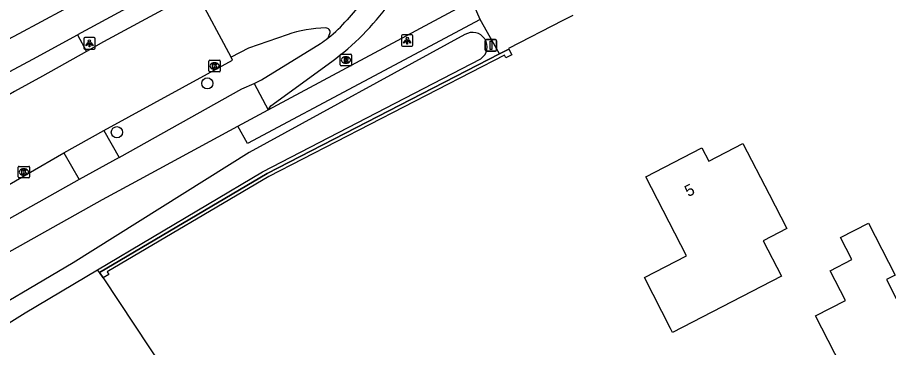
# Model space of a CAD drawing. Extents: x 156141 to 158132, y 385651 to 388399.
# Drawn here: x 157263.4 to 157339.4, y 387465.4 to 387494.2 of the extents above; entities that cross this region are included whole.
import ezdxf

# ---------------------------------------------------------------- set-up
doc = ezdxf.new("R2010")
doc.units = 0
for name, color, linetype in [('IMGEO_Berm_groen', 7, 'Continuous'), ('IMGEO_Boom', 7, 'Continuous'), ('IMGEO_Fietspad_gesloten', 7, 'Continuous'), ('IMGEO_Fietspad_open', 7, 'Continuous'), ('IMGEO_Groenvoorziening', 7, 'Continuous'), ('IMGEO_Hek', 7, 'Continuous'), ('IMGEO_Kolk', 7, 'Continuous'), ('IMGEO_Lichtpunt', 7, 'Continuous'), ('IMGEO_Muur', 7, 'Continuous'), ('IMGEO_Pand', 7, 'Continuous'), ('IMGEO_Pand_nummerreeks', 7, 'Continuous'), ('IMGEO_Rijbaan_lokaal_gesloten', 7, 'Continuous'), ('IMGEO_Rijbaan_lokaal_halfverhard', 7, 'Continuous'), ('IMGEO_Rijbaan_lokaal_open', 7, 'Continuous'), ('IMGEO_Rioolput', 7, 'Continuous'), ('IMGEO_Verkeersbordpaal', 7, 'Continuous'), ('IMGEO_Voetpad_open', 7, 'Continuous'), ('IMGEO_Waterloop', 7, 'Continuous')]:
    doc.layers.add(name, color=color, linetype=linetype)

msp = doc.modelspace()

# ---------------------------------------------------------------- linework, layer by layer
at = {"layer": 'IMGEO_Berm_groen'}
for points in [[(157305.466, 387491.038), (157285.18, 387480.598), (157270.563, 387471.967)], [(157270.563, 387471.967), (157270.41, 387472.194)]]:
    msp.add_lwpolyline(points, dxfattribs=at)
at = {"layer": 'IMGEO_Boom'}
for centre in [(157279.976, 387488.46), (157272.085, 387484.2)]:
    msp.add_circle(centre, 0.489, dxfattribs=at)
at = {"layer": 'IMGEO_Fietspad_gesloten'}
for points in [[(157272.287, 387481.995), (157282.97, 387487.984), (157284.059, 387488.461)], [(157284.059, 387488.461), (157285.278, 387486.156)], [(157282.634, 387484.739), (157285.278, 387486.156)], [(157251.948, 387467.737), (157270.841, 387478.333), (157273.357, 387479.71), (157282.634, 387484.739)], [(157272.287, 387481.995), (157268.794, 387480.067)], [(157268.794, 387480.067), (157251.129, 387470.159)]]:
    msp.add_lwpolyline(points, dxfattribs=at)
at = {"layer": 'IMGEO_Fietspad_open'}
for points in [[(157284.059, 387488.461), (157284.684, 387488.78), (157289.829, 387491.932)], [(157285.278, 387486.156), (157285.516, 387486.494), (157290.83, 387490.363)]]:
    msp.add_lwpolyline(points, dxfattribs=at)
for centre, radius, start, end in [((157276.516, 387509.563), 23.949, 306.70526, 323.77353), ((157283.367, 387501.518), 11.561, 303.98296, 308.19089)]:
    msp.add_arc(centre, radius, start, end, dxfattribs=at)
at = {"layer": 'IMGEO_Groenvoorziening'}
msp.add_lwpolyline([(157270.563, 387471.967), (157270.876, 387471.499), (157312.715, 387408.272), (157313.882, 387406.509), (157314.235, 387406.735), (157327.799, 387385.809)], dxfattribs=at)
at = {"layer": 'IMGEO_Hek'}
msp.add_lwpolyline([(157270.876, 387471.499), (157312.715, 387408.272)], dxfattribs=at)
at = {"layer": 'IMGEO_Kolk'}
for p, q in [((157280.178, 387490.479), (157281.03, 387490.479)), ((157280.103, 387489.553), (157280.103, 387490.405)), ((157280.614, 387489.699), (157280.589, 387489.699)), ((157280.591, 387490.259), (157280.616, 387490.259)), ((157281.104, 387490.405), (157281.104, 387489.553)), ((157281.03, 387489.479), (157280.178, 387489.479)), ((157263.478, 387480.297), (157263.478, 387481.149)), ((157263.553, 387481.223), (157264.405, 387481.223)), ((157263.966, 387481.003), (157263.991, 387481.003)), ((157264.479, 387481.149), (157264.479, 387480.297)), ((157264.405, 387480.223), (157263.553, 387480.223)), ((157263.989, 387480.443), (157263.964, 387480.443))]:
    msp.add_line(p, q, dxfattribs=at)
for points in [[(157280.178, 387490.479), (157281.03, 387490.479)], [(157280.103, 387489.553), (157280.103, 387490.405)], [(157280.424, 387490.179), (157280.547, 387490.179), (157280.547, 387490.028), (157280.677, 387490.179), (157280.841, 387490.179), (157280.695, 387490.028), (157280.848, 387489.779), (157280.696, 387489.779), (157280.611, 387489.943), (157280.547, 387489.876), (157280.547, 387489.779), (157280.424, 387489.779), (157280.424, 387490.179)], [(157281.104, 387490.405), (157281.104, 387489.553)], [(157281.03, 387489.479), (157280.178, 387489.479)], [(157263.478, 387480.297), (157263.478, 387481.149)], [(157263.553, 387481.223), (157264.405, 387481.223)], [(157263.799, 387480.923), (157263.922, 387480.923), (157263.922, 387480.772), (157264.052, 387480.923), (157264.216, 387480.923), (157264.07, 387480.772), (157264.223, 387480.523), (157264.071, 387480.523), (157263.986, 387480.687), (157263.922, 387480.62), (157263.922, 387480.523), (157263.799, 387480.523), (157263.799, 387480.923)], [(157264.479, 387481.149), (157264.479, 387480.297)], [(157264.405, 387480.223), (157263.553, 387480.223)]]:
    msp.add_lwpolyline(points, dxfattribs=at)
for centre, start, end in [((157280.18, 387490.403), 91.55205, 178.44795), ((157280.18, 387490.403), 91.55205, 178.44795), ((157281.028, 387490.403), 1.55205, 88.44795), ((157281.028, 387490.403), 1.55205, 88.44795), ((157280.18, 387489.555), 181.55205, 268.44795), ((157280.18, 387489.555), 181.55205, 268.44795), ((157281.028, 387489.555), 271.55205, 358.44795), ((157281.028, 387489.555), 271.55205, 358.44795), ((157263.555, 387481.147), 91.55205, 178.44795), ((157263.555, 387481.147), 91.55205, 178.44795), ((157264.403, 387481.147), 1.55205, 88.44795), ((157264.403, 387481.147), 1.55205, 88.44795), ((157263.555, 387480.299), 181.55205, 268.44795), ((157263.555, 387480.299), 181.55205, 268.44795), ((157264.403, 387480.299), 271.55205, 358.44795), ((157264.403, 387480.299), 271.55205, 358.44795)]:
    msp.add_arc(centre, 0.0765, start, end, dxfattribs=at)
for centre, major_axis, ratio, start_param, end_param in [((157280.59, 387489.979), (-0.387, 0.002), 0.722429, 4.712389, 7.853982), ((157280.615, 387489.979), (-0.39, 0.002), 0.717154, 1.570796, 4.712389), ((157263.965, 387480.723), (-0.387, 0.002), 0.722429, 4.712389, 7.853982), ((157263.99, 387480.723), (-0.39, 0.002), 0.717154, 1.570796, 4.712389)]:
    msp.add_ellipse(centre, major_axis=major_axis, ratio=ratio, start_param=start_param, end_param=end_param, dxfattribs=at)
at = {"layer": 'IMGEO_Lichtpunt'}
for p, q in [((157297.81, 387492.69), (157297.002, 387492.69)), ((157297.81, 387492.69), (157297.002, 387492.69)), ((157269.194, 387492.36), (157269.194, 387491.553)), ((157269.194, 387492.36), (157269.194, 387491.553)), ((157270.096, 387492.455), (157269.288, 387492.455)), ((157270.096, 387492.455), (157269.288, 387492.455)), ((157270.19, 387491.553), (157270.19, 387492.36)), ((157270.19, 387491.553), (157270.19, 387492.36)), ((157296.908, 387492.595), (157296.908, 387491.788)), ((157296.908, 387492.595), (157296.908, 387491.788)), ((157297.904, 387491.788), (157297.904, 387492.595)), ((157297.904, 387491.788), (157297.904, 387492.595)), ((157269.288, 387491.459), (157270.096, 387491.459)), ((157269.288, 387491.459), (157270.096, 387491.459)), ((157297.002, 387491.694), (157297.81, 387491.694)), ((157297.002, 387491.694), (157297.81, 387491.694))]:
    msp.add_line(p, q, dxfattribs=at)
for points in [[(157269.568, 387492.024), (157269.607, 387491.996), (157269.419, 387491.734), (157269.381, 387491.761), (157269.568, 387492.024)], [(157269.67, 387491.976), (157269.717, 387491.976), (157269.717, 387491.654), (157269.67, 387491.654), (157269.67, 387491.976)], [(157269.78, 387491.996), (157269.818, 387492.023), (157270.005, 387491.761), (157269.966, 387491.733), (157269.78, 387491.996)], [(157297.282, 387492.259), (157297.321, 387492.231), (157297.133, 387491.969), (157297.095, 387491.996), (157297.282, 387492.259)], [(157297.384, 387492.211), (157297.431, 387492.211), (157297.431, 387491.889), (157297.384, 387491.889), (157297.384, 387492.211)], [(157297.494, 387492.231), (157297.532, 387492.258), (157297.719, 387491.996), (157297.68, 387491.968), (157297.494, 387492.231)]]:
    msp.add_lwpolyline(points, dxfattribs=at)
for centre in [(157269.693, 387492.158), (157297.407, 387492.393)]:
    msp.add_circle(centre, 0.0994, dxfattribs=at)
for centre, start, end in [((157297.002, 387492.595), 90, 180), ((157297.002, 387492.595), 90, 180), ((157297.81, 387492.595), 0, 90), ((157297.81, 387492.595), 0, 90), ((157269.288, 387492.36), 90, 180), ((157269.288, 387492.36), 90, 180), ((157270.096, 387492.36), 0, 90), ((157270.096, 387492.36), 0, 90), ((157269.288, 387491.553), 180, 270), ((157269.288, 387491.553), 180, 270), ((157270.096, 387491.553), 270, 0), ((157270.096, 387491.553), 270, 360), ((157297.002, 387491.788), 180, 270), ((157297.002, 387491.788), 180, 270), ((157297.81, 387491.788), 270, 0), ((157297.81, 387491.788), 270, 360)]:
    msp.add_arc(centre, 0.0946, start, end, dxfattribs=at)
at = {"layer": 'IMGEO_Muur'}
for points in [[(157306.26, 387491.446), (157306.521, 387490.939), (157306.014, 387490.678), (157305.89, 387490.918), (157285.325, 387480.336), (157271.233, 387472.014), (157271.371, 387471.8), (157270.876, 387471.499)], [(157305.466, 387491.038), (157306.26, 387491.446)], [(157270.563, 387471.967), (157285.18, 387480.598), (157305.466, 387491.038)], [(157270.876, 387471.499), (157270.563, 387471.967)]]:
    msp.add_lwpolyline(points, dxfattribs=at)
at = {"layer": 'IMGEO_Pand'}
for points in [[(157320.543, 387466.729), (157320.365, 387467.078), (157318.087, 387471.529), (157321.769, 387473.42), (157318.208, 387480.306), (157323.108, 387482.84), (157323.703, 387481.688), (157326.673, 387483.224), (157328.969, 387478.783), (157330.512, 387475.799), (157328.453, 387474.734), (157330.05, 387471.645), (157320.543, 387466.729)], [(157358.393, 387435.566), (157352.344, 387432.165), (157338.028, 387458.372), (157333.013, 387468.178), (157335.616, 387469.509), (157334.286, 387472.11), (157336.188, 387473.083), (157335.203, 387475.009), (157337.634, 387476.252), (157339.95, 387471.724), (157339.194, 387471.338), (157344.208, 387461.533), (157358.393, 387435.566)]]:
    msp.add_lwpolyline(points, dxfattribs=at)
at = {"layer": 'IMGEO_Rijbaan_lokaal_gesloten'}
for points in [[(157278.989, 387496.476), (157270.912, 387492.076), (157269.445, 387491.254)], [(157269.445, 387491.254), (157265.594, 387489.097), (157263.166, 387487.744), (157261.659, 387486.887), (157258.228, 387484.932), (157251.548, 387480.969), (157242.023, 387475.318), (157239.684, 387473.892)], [(157270.952, 387484.349), (157282.175, 387490.485), (157282.05, 387490.745)], [(157267.46, 387482.399), (157270.952, 387484.349)], [(157249.957, 387472.127), (157261.217, 387478.804), (157267.46, 387482.399)]]:
    msp.add_lwpolyline(points, dxfattribs=at)
at = {"layer": 'IMGEO_Rijbaan_lokaal_halfverhard'}
msp.add_lwpolyline([(157278.211, 387497.9), (157268.649, 387492.699)], dxfattribs=at)
at = {"layer": 'IMGEO_Rijbaan_lokaal_open'}
for points in [[(157295.857, 387498.587), (157293.38, 387495.442), (157292.159, 387494.006)], [(157282.05, 387490.745), (157279.118, 387496.24)], [(157248.991, 387484.81), (157261.078, 387491.499), (157263.575, 387492.818), (157267.453, 387494.912)], [(157240.149, 387476.58), (157248.695, 387481.704), (157262.316, 387489.278), (157264.751, 387490.578), (157268.649, 387492.699)], [(157268.649, 387492.699), (157269.445, 387491.254)], [(157286.923, 387492.709), (157283.569, 387491.538), (157282.05, 387490.745)], [(157290.515, 387492.432), (157290.667, 387492.82)]]:
    msp.add_lwpolyline(points, dxfattribs=at)
for centre, radius, start, end in [((157283.34, 387501.571), 11.619, 308.1332, 319.37453), ((157290.47, 387482.292), 11.004, 90.84103, 108.802), ((157290.308, 387492.922), 0.373, 344.21602, 89.94719)]:
    msp.add_arc(centre, radius, start, end, dxfattribs=at)
at = {"layer": 'IMGEO_Rioolput'}
for p, q in [((157291.557, 387490.074), (157291.557, 387490.926)), ((157291.632, 387491), (157292.484, 387491)), ((157292.045, 387490.78), (157292.07, 387490.78)), ((157292.558, 387490.926), (157292.558, 387490.074)), ((157292.484, 387490), (157291.632, 387490)), ((157292.068, 387490.22), (157292.043, 387490.22))]:
    msp.add_line(p, q, dxfattribs=at)
for points in [[(157291.557, 387490.074), (157291.557, 387490.926)], [(157291.632, 387491), (157292.484, 387491)], [(157292.146, 387490.698), (157291.894, 387490.7), (157291.894, 387490.3)], [(157291.894, 387490.3), (157292.018, 387490.3), (157292.018, 387490.462), (157292.029, 387490.462)], [(157292.072, 387490.619), (157292.018, 387490.619), (157292.018, 387490.538)], [(157292.018, 387490.538), (157292.07, 387490.538)], [(157292.076, 387490.433), (157292.147, 387490.3), (157292.287, 387490.3), (157292.222, 387490.426)], [(157292.558, 387490.926), (157292.558, 387490.074)], [(157292.484, 387490), (157291.632, 387490)]]:
    msp.add_lwpolyline(points, dxfattribs=at)
for centre, radius, start, end in [((157291.634, 387490.924), 0.0765, 91.55205, 178.44795), ((157291.634, 387490.924), 0.0765, 91.55205, 178.44795), ((157292.028, 387490.409), 0.0533, 26.02933, 88.69889), ((157292.054, 387490.727), 0.19, 274.7715, 282.96867), ((157292.078, 387490.523), 0.0964, 77.00612, 93.18647), ((157292.092, 387490.58), 0.0378, 276.66336, 79.67722), ((157292.145, 387490.588), 0.109, 350.36119, 89.41601), ((157292.143, 387490.588), 0.112, 277.58423, 350.98172), ((157292.127, 387490.373), 0.108, 29.51342, 73.79051), ((157292.482, 387490.924), 0.0765, 1.55205, 88.44795), ((157292.482, 387490.924), 0.0765, 1.55205, 88.44795), ((157291.634, 387490.076), 0.0765, 181.55205, 268.44795), ((157291.634, 387490.076), 0.0765, 181.55205, 268.44795), ((157292.482, 387490.076), 0.0765, 271.55205, 358.44795), ((157292.482, 387490.076), 0.0765, 271.55205, 358.44795)]:
    msp.add_arc(centre, radius, start, end, dxfattribs=at)
for centre, major_axis, ratio, start_param, end_param in [((157292.044, 387490.5), (-0.387, 0.002), 0.722429, 4.712389, 7.853982), ((157292.069, 387490.5), (-0.39, 0.002), 0.717154, 1.570796, 4.712389)]:
    msp.add_ellipse(centre, major_axis=major_axis, ratio=ratio, start_param=start_param, end_param=end_param, dxfattribs=at)
at = {"layer": 'IMGEO_Verkeersbordpaal'}
for p, q in [((157304.208, 387491.381), (157304.208, 387492.181)), ((157304.208, 387492.181), (157304.208, 387491.381)), ((157304.308, 387492.281), (157305.098, 387492.281)), ((157305.098, 387492.281), (157304.308, 387492.281)), ((157305.198, 387492.181), (157305.198, 387491.381)), ((157305.198, 387491.381), (157305.198, 387492.181)), ((157305.098, 387491.281), (157304.308, 387491.281)), ((157304.308, 387491.281), (157305.098, 387491.281))]:
    msp.add_line(p, q, dxfattribs=at)
msp.add_lwpolyline([(157304.628, 387492.156), (157304.778, 387492.156), (157304.778, 387491.406), (157304.628, 387491.406), (157304.628, 387492.156)], dxfattribs=at)
for centre, start, end in [((157304.308, 387492.181), 90, 180), ((157304.308, 387492.181), 90, 180), ((157305.098, 387492.181), 0, 90), ((157305.098, 387492.181), 360, 90), ((157304.308, 387491.381), 180, 270), ((157304.308, 387491.381), 180, 270), ((157305.098, 387491.381), 270, 0), ((157305.098, 387491.381), 270, 0)]:
    msp.add_arc(centre, 0.1, start, end, dxfattribs=at)
at = {"layer": 'IMGEO_Voetpad_open'}
for points in [[(157285.278, 387486.156), (157303.006, 387495.657)], [(157303.769, 387494.045), (157303.09, 387495.583)], [(157311.835, 387494.383), (157310.964, 387493.932), (157306.227, 387491.496), (157306.26, 387491.446), (157305.466, 387491.038)], [(157303.769, 387494.045), (157283.469, 387483.206), (157282.634, 387484.739)], [(157305.466, 387491.038), (157303.769, 387494.045)], [(157270.952, 387484.349), (157272.287, 387481.995)], [(157267.46, 387482.399), (157268.794, 387480.067)]]:
    msp.add_lwpolyline(points, dxfattribs=at)
at = {"layer": 'IMGEO_Waterloop'}
for points in [[(157302.441, 387492.714), (157283.636, 387482.433), (157268.265, 387472.797), (157239.91, 387456.06), (157228.03, 387448.49)], [(157270.41, 387472.194), (157284.799, 387480.744), (157303.818, 387490.601)], [(157244.126, 387455.856), (157250.625, 387460.04), (157264.103, 387468.447), (157270.41, 387472.194)]]:
    msp.add_lwpolyline(points, dxfattribs=at)
msp.add_arc((157303.108, 387491.644), 1.261, 304.24971, 121.93326, dxfattribs=at)

# ---------------------------------------------------------------- texts
at = {"layer": 'IMGEO_Pand_nummerreeks'}
msp.add_text('5', height=1, rotation=27.34728, dxfattribs=at).set_placement((157321.92, 387478.533))

doc.saveas('drawing.dxf')
